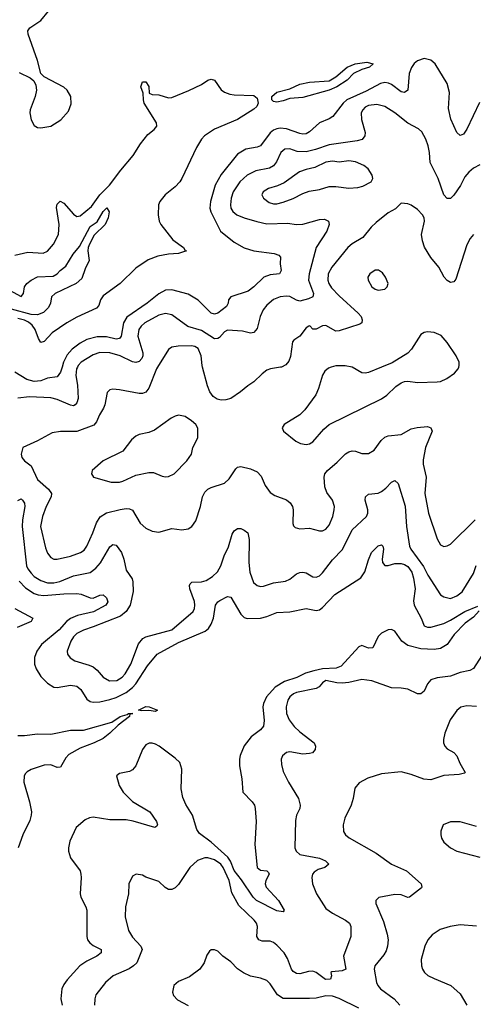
# Model space of a CAD drawing. Header units: inches. Extents: x 1173000 to 1307049, y 522583 to 678455.
# Tile 381 of 617: x 1282740 to 1285510, y 566116 to 572119. Entities that reach past the tile are written whole.
import ezdxf

# ---------------------------------------------------------------- set-up
doc = ezdxf.new("R2010")
doc.units = ezdxf.units.IN
doc.header["$MEASUREMENT"] = 0
doc.layers.add('B2586', color=7, linetype='Continuous')
doc.layers.add('B2587', color=7, linetype='Continuous')

msp = doc.modelspace()

# ---------------------------------------------------------------- linework, layer by layer
at = {"layer": 'B2586', "color": 5}
for points, elevation in [([(1282999.4, 570000), (1282990, 569969.8), (1282970, 569941.5), (1282910, 569933.2), (1282870, 569917.8), (1282830, 569913.2), (1282784.8, 569924.8), (1282710, 569969.8)], 820), ([(1283093.2, 570000), (1283087.9, 569990), (1283082.7, 569950), (1283092.9, 569890), (1283096.6, 569810), (1283090, 569782.9), (1283078.4, 569770), (1283070, 569765.3), (1283050, 569768.9), (1282970, 569802.5), (1282930, 569814.3), (1282800.2, 569819.8), (1282728.6, 569811.4)], 840), ([(1283581.3, 570000), (1283575, 569990), (1283530, 569872.6), (1283510, 569847), (1283490, 569839.8), (1283470, 569839), (1283350, 569863.1), (1283310, 569866), (1283290, 569862), (1283274.9, 569845.1), (1283260.7, 569770), (1283252.3, 569750), (1283228.1, 569710), (1283210, 569667), (1283193.2, 569646.8), (1283090, 569608.1), (1282990, 569608.7), (1282939.2, 569600.8), (1282848.7, 569551.3), (1282760.7, 569510), (1282750.6, 569470), (1282753.4, 569450), (1282770.5, 569430), (1282810, 569398.9), (1282850, 569315.3), (1282917, 569257), (1282934.3, 569230), (1282933.7, 569210), (1282901.5, 569150), (1282879.5, 569090), (1282868.1, 569030), (1282898, 568898), (1282910, 568866), (1282930, 568840.3), (1282950, 568828.9), (1282969, 568829), (1283050, 568847.9), (1283112.8, 568870), (1283134.5, 568885.5), (1283150, 568908.8), (1283187.3, 568990), (1283209.3, 569050.7), (1283232.8, 569087.2), (1283270, 569111.8), (1283353, 569133), (1283390, 569138), (1283410, 569136.2), (1283428.4, 569128.4), (1283475.3, 569050), (1283510, 569018.9), (1283550, 568999.6), (1283590, 568995.3), (1283670, 569016.5), (1283730, 569008.5), (1283770, 569014.9), (1283791.8, 569030), (1283815.9, 569064.1), (1283844.5, 569150), (1283857.6, 569210), (1283870, 569237.6), (1283890, 569256.5), (1283910, 569266), (1283990, 569292.2), (1284019.6, 569320.4), (1284059.5, 569380.5), (1284070, 569390.4), (1284090, 569394), (1284150, 569380.8), (1284190, 569363.1), (1284215.6, 569335.6), (1284239, 569279), (1284270, 569236.9), (1284298.5, 569218.5), (1284370, 569191.8), (1284392.4, 569172.4), (1284405.7, 569150), (1284410.4, 569130), (1284408.3, 569048.3), (1284413, 569033), (1284423.1, 569023.1), (1284450, 569014.9), (1284510, 569018.9), (1284570, 569003.1), (1284590, 569003.1), (1284610, 569012.4), (1284630, 569037.1), (1284652.8, 569090), (1284661, 569130), (1284661.7, 569150), (1284651.1, 569190), (1284616.5, 569236.5), (1284603.8, 569270), (1284600.3, 569330), (1284604.2, 569350), (1284619.7, 569370), (1284679.6, 569420.4), (1284730, 569472), (1284750, 569484.2), (1284770.3, 569490.3), (1284790, 569488.8), (1284830, 569474.9), (1284870, 569474.9), (1284904.8, 569495.2), (1284946.8, 569553.2), (1284970, 569574.6), (1284990, 569581.7), (1285069.7, 569590.3), (1285130, 569624.9), (1285167.4, 569632.6), (1285230, 569639.3), (1285250, 569630.6), (1285258.4, 569610), (1285217.6, 569510), (1285203.7, 569436.3), (1285204.2, 569410), (1285221.1, 569330), (1285213.8, 569230), (1285236.9, 569110), (1285290, 568954.8), (1285310, 568916.3), (1285330, 568906.7), (1285350, 568910.4), (1285370, 568921.3), (1285521.7, 569070)], 860), ([(1284332.2, 570000), (1284271, 569991), (1284250, 569981.4), (1284220, 569960), (1284170, 569911.1), (1284132.7, 569887.3), (1284088, 569850), (1284030, 569809.6), (1283999.7, 569800.3), (1283970, 569799), (1283945.3, 569805.3), (1283922.2, 569822.2), (1283902, 569850), (1283887, 569887), (1283857.4, 570000)], 860), ([(1284641.8, 570000), (1284625, 569995), (1284603.8, 569976.2), (1284590, 569952.3), (1284564.4, 569870), (1284547.5, 569832.5), (1284480.5, 569739.5), (1284450, 569709.6), (1284354.8, 569650), (1284342.8, 569630), (1284350.8, 569610), (1284427.3, 569550), (1284454.7, 569534.7), (1284490, 569528.8), (1284510, 569532.2), (1284530, 569544.6), (1284597, 569623), (1284629.9, 569650.1), (1284950, 569807.9), (1284982.4, 569830), (1285037.6, 569882.4), (1285070, 569905.3), (1285090, 569913.7), (1285110, 569914.9), (1285170, 569907.4), (1285290, 569910.2), (1285310, 569913.1), (1285348.8, 569931.2), (1285395.2, 569964.8), (1285417.6, 569990), (1285420.9, 570000)], 880), ([(1284950.2, 570000), (1284870, 569967.1), (1284850, 569963.1), (1284830, 569965.4), (1284770.8, 570000)], 880), ([(1282730, 569188.4), (1282750, 569197.1), (1282757.1, 569190), (1282770, 569170.7), (1282771.7, 569151.7), (1282758, 569070), (1282756.6, 569030), (1282782.2, 568790), (1282790.1, 568770), (1282810, 568744.1), (1282830, 568724.8), (1282870, 568699.1), (1282910, 568686.1), (1282950, 568685.2), (1282985.8, 568694.2), (1283070, 568727.7), (1283170, 568748.7), (1283205.8, 568774.2), (1283233.1, 568806.9), (1283290, 568905.3), (1283310, 568920.3), (1283330, 568915.6), (1283361.4, 568870), (1283375.4, 568830), (1283390, 568762), (1283427.4, 568710), (1283432.3, 568692.3), (1283433.7, 568633.7), (1283415, 568550), (1283390.1, 568509.9), (1283356.9, 568483.1), (1283190, 568417.1), (1283130, 568398), (1283090, 568376.8), (1283070, 568356.8), (1283053.2, 568330), (1283030.3, 568270), (1283031.8, 568250), (1283047.8, 568227.8), (1283078, 568210), (1283164.7, 568184.7), (1283190, 568172.9), (1283213.4, 568153.4), (1283250.1, 568110.1), (1283288.3, 568088.3), (1283334.3, 568090), (1283367.1, 568110), (1283385.2, 568130), (1283419.9, 568190), (1283466.5, 568313.5), (1283492.9, 568347.1), (1283510, 568355.8), (1283670, 568400.1), (1283798.7, 568510), (1283808.8, 568530), (1283810.6, 568550), (1283807.4, 568572.6), (1283778.4, 568650), (1283776.4, 568670), (1283780.7, 568679.3), (1283790.9, 568689.1), (1283850, 568692.4), (1283879.9, 568700.1), (1283916.7, 568723.3), (1283947.9, 568752.1), (1283969, 568790), (1283988, 568850), (1284015.6, 568904.4), (1284038.7, 568981.3), (1284050, 569003), (1284070, 569016.3), (1284090, 569016.3), (1284110, 569007.7), (1284132.4, 568990), (1284140.9, 568950), (1284139.2, 568810), (1284146.4, 568750), (1284168.5, 568688.5), (1284190, 568668.7), (1284210, 568662.6), (1284230, 568664.6), (1284290, 568685.5), (1284363.5, 568696.5), (1284390, 568708.8), (1284430, 568739.5), (1284450, 568748.7), (1284470, 568750.4), (1284490, 568745.7), (1284530, 568722.6), (1284550, 568721.1), (1284570, 568728.9), (1284590, 568747.4), (1284650, 568825.5), (1284710.9, 568889.1), (1284770, 569009.1), (1284858.5, 569090), (1284866.6, 569110), (1284866, 569130), (1284849.8, 569190), (1284852.6, 569210), (1284870, 569225.3), (1284930, 569233), (1284950, 569242.8), (1284976.7, 569263.3), (1285010, 569299.6), (1285030, 569308.9), (1285051.7, 569291.7), (1285093, 569153), (1285102.7, 569030), (1285120.9, 568910), (1285127.6, 568890), (1285205.7, 568785.7), (1285233.2, 568733.2), (1285310, 568611.8), (1285330, 568600.8), (1285370, 568590.3), (1285410, 568605.6), (1285440.9, 568630), (1285510, 568742), (1285527.9, 568792.1)], 840), ([(1282736.5, 568696.5), (1282775.6, 568655.6), (1282830, 568620.8), (1282852.8, 568612.8), (1282888.7, 568608.8), (1283010, 568618.8), (1283090, 568620.3), (1283115.6, 568615.6), (1283170, 568594.5), (1283190, 568593), (1283230, 568610.2), (1283250, 568611.5), (1283270, 568593.4), (1283278.8, 568570), (1283267.1, 568550), (1283191.9, 568508.1), (1283094.4, 568485.6), (1283050, 568469), (1283026, 568450), (1282981.2, 568398.8), (1282872.9, 568310), (1282844.3, 568270), (1282830.2, 568230), (1282832, 568190), (1282842, 568162), (1282870, 568113.7), (1282910, 568073.1), (1282950, 568050.3), (1282970, 568047.2), (1283050, 568062.3), (1283090, 568056.6), (1283114.6, 568034.6), (1283150, 567975.8), (1283170, 567963), (1283190, 567958.8), (1283230, 567959.8), (1283290, 567973.5), (1283330, 567987.1), (1283390, 568017.8), (1283430, 568048.2), (1283449.9, 568070), (1283521.1, 568178.9), (1283580.3, 568250), (1283710, 568321), (1283873.8, 568390), (1283892.8, 568407.2), (1283910, 568434), (1283924.1, 568470), (1283936.2, 568550), (1283949.7, 568570), (1283962.8, 568577.2), (1284010, 568602), (1284030, 568598.7), (1284090, 568494.4), (1284110, 568474), (1284130, 568467.6), (1284210, 568470.2), (1284250, 568479.7), (1284310, 568505.2), (1284390, 568509.2), (1284490, 568529.2), (1284550, 568517.8), (1284570, 568522), (1284590, 568535.8), (1284665.2, 568614.8), (1284824.1, 568715.9), (1284847.4, 568752.6), (1284870, 568826), (1284889.2, 568870.8), (1284930, 568912), (1284950, 568918), (1284957.1, 568910), (1284962.6, 568890), (1284953.9, 568830), (1284956.3, 568810), (1284970, 568791.1), (1284990, 568790.7), (1285030, 568803.2), (1285070, 568802.9), (1285090, 568797.4), (1285110, 568784.5), (1285134.9, 568750), (1285145, 568715), (1285154, 568650), (1285144.4, 568575.6), (1285148, 568550), (1285191.4, 568470), (1285210, 568424.2), (1285230, 568416.1), (1285250, 568415.2), (1285330, 568438.4), (1285370, 568457.4), (1285457.2, 568510), (1285537.6, 568542.4)], 820), ([(1282710, 568529.7), (1282821.4, 568470), (1282811.3, 568450), (1282725.7, 568414.3)], 780), ([(1285545.3, 568514.7), (1285510, 568477), (1285460.2, 568439.8), (1285393.2, 568370), (1285349.6, 568310.4), (1285310, 568284.7), (1285270, 568279.1), (1285190, 568283.7), (1285110, 568303.9), (1285073.7, 568330), (1285030, 568391.7), (1285010, 568400.3), (1284990, 568399.3), (1284950, 568378.8), (1284930, 568358.5), (1284897.1, 568290), (1284870, 568287.9), (1284830, 568304.4), (1284810, 568296.1), (1284702.9, 568177.1), (1284673.6, 568166.4), (1284590, 568160.4), (1284537.3, 568150), (1284485.5, 568134.5), (1284431.9, 568108.1), (1284356.3, 568083.7), (1284300.5, 568050), (1284246.4, 567990), (1284228.7, 567950), (1284225.1, 567930), (1284233, 567847), (1284228.8, 567811.2), (1284210.7, 567790), (1284153, 567747), (1284110, 567692.7), (1284086.4, 567633.6), (1284081.7, 567610), (1284082.3, 567570), (1284096.5, 567490), (1284103.8, 567410), (1284160.4, 567350), (1284173.1, 567330), (1284178.3, 567310), (1284184.9, 567230), (1284176.5, 567090), (1284190.2, 566950.2), (1284210, 566934), (1284249.1, 566929.1), (1284259.1, 566919.1), (1284263.2, 566910), (1284243.5, 566870), (1284239.6, 566850), (1284246, 566830), (1284321.2, 566750), (1284354.9, 566690), (1284350, 566679), (1284310, 566685.4), (1284185.6, 566750), (1284165.4, 566770), (1284095.5, 566875.5), (1284050, 566932.3), (1284027.9, 566987.9), (1284012.3, 567012.3), (1283910, 567105), (1283838.3, 567158.3), (1283822.6, 567182.6), (1283796.5, 567270), (1283755.1, 567335.1), (1283736.6, 567376.6), (1283726.8, 567430), (1283731.2, 567550), (1283717.8, 567590), (1283690, 567617.1), (1283592.7, 567690), (1283570, 567702.1), (1283550, 567708.6), (1283531.5, 567708.5), (1283510, 567697.3), (1283489.4, 567670), (1283449.4, 567570.6), (1283430, 567546), (1283410, 567535.4), (1283350, 567523.7), (1283330.8, 567509.2), (1283347.2, 567450), (1283371.5, 567410), (1283430, 567352), (1283535.3, 567290), (1283576.5, 567230), (1283582, 567210), (1283578.4, 567201.6), (1283566.4, 567193.6), (1283433.3, 567233.3), (1283390, 567241.6), (1283290, 567239.9), (1283190, 567256.2), (1283167.3, 567252.7), (1283140, 567240), (1283085.7, 567194.3), (1283046.9, 567110), (1283037.8, 567070), (1283037.8, 567050), (1283050.3, 567010), (1283109, 566930), (1283114.7, 566910), (1283116.9, 566890), (1283108.9, 566790), (1283113.4, 566770), (1283145.3, 566710), (1283150.2, 566690), (1283150.3, 566530), (1283154.9, 566510), (1283168.8, 566490), (1283190, 566473.8), (1283238.4, 566450), (1283238, 566430), (1283212.2, 566410), (1283150, 566379.4), (1283107.9, 566350), (1283030, 566266), (1283010, 566238), (1282998.4, 566210), (1282991.6, 566150), (1283000.9, 566110)], 820), ([(1285681.5, 568430), (1285510, 568164.2), (1285489.2, 568150.8), (1285430, 568138.7), (1285370, 568117.2), (1285290, 568107.4), (1285250, 568094.3), (1285230.3, 568070), (1285210, 568026), (1285190, 568009.3), (1285170, 568009.4), (1285110, 568038.3), (1285070, 568044.4), (1285010, 568046), (1284890, 568087.2), (1284830, 568095.5), (1284750, 568078.6), (1284710, 568074.9), (1284676.8, 568076.8), (1284610, 568089.7), (1284590, 568076.3), (1284568.1, 568051.9), (1284550, 568041.5), (1284430, 568017.4), (1284411.2, 568008.8), (1284389.3, 567990), (1284377.7, 567970), (1284367, 567930), (1284370.2, 567890), (1284386, 567850), (1284415.9, 567810), (1284450, 567777.5), (1284537.6, 567710), (1284547.2, 567690), (1284545.3, 567670), (1284527.3, 567650), (1284510, 567644.2), (1284470, 567641.4), (1284390, 567654.6), (1284370, 567651.8), (1284344.6, 567630), (1284337.4, 567610), (1284338, 567578), (1284350, 567534.8), (1284382.6, 567470), (1284442, 567370), (1284453, 567330), (1284450.5, 567310), (1284431.4, 567268.6), (1284423.9, 567236.1), (1284419.6, 567070), (1284427.6, 567050), (1284450.2, 567030.2), (1284570, 567006.3), (1284607.2, 566990), (1284628, 566970), (1284604, 566950), (1284562.1, 566937.9), (1284538.2, 566921.8), (1284529.1, 566910), (1284523.2, 566890), (1284528.1, 566850), (1284553.2, 566790), (1284610, 566700.8), (1284650, 566671.1), (1284730.5, 566630), (1284754.9, 566610), (1284762.4, 566590), (1284761.6, 566530), (1284718.2, 566410), (1284731.2, 566330), (1284710, 566319.9), (1284646, 566314), (1284640.5, 566310), (1284644, 566290), (1284638.9, 566270), (1284608.4, 566268.4), (1284550, 566309.9), (1284530, 566318), (1284503.2, 566316.8), (1284450, 566302.6), (1284430, 566304.7), (1284410, 566316.4), (1284399.8, 566330), (1284375.1, 566395.1), (1284356.1, 566430), (1284310, 566476.3), (1284290, 566492.5), (1284270, 566501), (1284221.7, 566501.7), (1284199.7, 566510), (1284188.9, 566530), (1284192.3, 566590), (1284186.4, 566610), (1284172.9, 566630), (1284079, 566719), (1284036.3, 566796.3), (1284018.5, 566870), (1283983.6, 566950), (1283969.2, 566970), (1283930, 566996.6), (1283890.2, 567009.8), (1283870.2, 567009.8), (1283826.2, 566993.8), (1283779.6, 566950), (1283710, 566846.3), (1283690, 566825.7), (1283670, 566816), (1283650, 566816), (1283628.2, 566828.2), (1283590, 566864), (1283511.1, 566891.1), (1283490, 566903.7), (1283450.9, 566909.1), (1283430, 566898), (1283406, 566850), (1283405.3, 566790), (1283386, 566710), (1283383.8, 566650), (1283405.4, 566565.4), (1283430, 566526), (1283479.5, 566470), (1283488.2, 566450), (1283455.8, 566370), (1283436.4, 566350), (1283408.5, 566331.5), (1283312.2, 566290), (1283264.6, 566250), (1283206.3, 566173.7), (1283198.7, 566150), (1283198, 566110)], 840), ([(1282730, 567755.5), (1282770, 567754), (1282850, 567765.1), (1282930, 567763.3), (1283050, 567788.1), (1283130, 567788.4), (1283303.6, 567836.4), (1283354.2, 567870), (1283397, 567883), (1283404.5, 567890), (1283430.6, 567890), (1283413.8, 567886.2), (1283410.2, 567870), (1283342.1, 567817.9), (1283291.6, 567768.4), (1283250, 567736.6), (1283194.6, 567710), (1283110, 567678), (1283041.4, 567638.6), (1283021.6, 567618.4), (1282990, 567562), (1282970, 567559.8), (1282930, 567575.9), (1282890, 567575), (1282810, 567546.9), (1282786.2, 567533.8), (1282776.8, 567523.2), (1282768.7, 567510), (1282766.5, 567470), (1282799.7, 567350), (1282811.8, 567290), (1282811, 567270), (1282802.7, 567237.3), (1282759.8, 567150), (1282730.9, 567070)], 780), ([(1285530, 567930.8), (1285470, 567936.1), (1285432.7, 567927.3), (1285410, 567908.2), (1285369.2, 567850), (1285336.9, 567770), (1285327.9, 567730), (1285328.1, 567710), (1285335.8, 567690), (1285350, 567674), (1285390.7, 567650.7), (1285410.1, 567630.1), (1285426.6, 567586.6), (1285461, 567530), (1285455.2, 567524.8), (1285423.1, 567516.9), (1285330, 567512), (1285250, 567485.3), (1285208.2, 567488.2), (1285130, 567517.6), (1285070, 567532.6), (1284950, 567522), (1284865.3, 567494.7), (1284813.9, 567466.1), (1284786.5, 567433.5), (1284775.8, 567370), (1284763.6, 567330), (1284725.3, 567250), (1284716, 567210), (1284718.4, 567170), (1284730.4, 567150), (1284751.2, 567131.2), (1284917.4, 567037.4), (1285010.5, 566970), (1285103, 566930), (1285191.3, 566850), (1285196, 566830), (1285193.2, 566826.8), (1285121, 566770), (1285110, 566766.9), (1285070, 566783.1), (1285030, 566786), (1284932.5, 566767.5), (1284914, 566750), (1284914.9, 566730), (1284961, 566621), (1284984.7, 566544.7), (1284990.1, 566510), (1284986.6, 566470), (1284977.6, 566442.4), (1284962.7, 566417.3), (1284907.8, 566350), (1284903.6, 566330), (1284919.5, 566250), (1284926.7, 566230), (1284942.4, 566210), (1285026, 566150), (1285061.5, 566110)], 860), ([(1285530, 567199.5), (1285430, 567229.5), (1285370, 567229.4), (1285326.8, 567210), (1285310.9, 567170.9), (1285310.6, 567150), (1285315.5, 567130), (1285330, 567105.5), (1285370, 567070.4), (1285410, 567048.8), (1285550, 567012.4)], 880), ([(1285530, 566593.5), (1285430, 566600.5), (1285369, 566591), (1285308, 566572), (1285259.6, 566540.4), (1285232.2, 566510), (1285213.7, 566470), (1285192, 566390), (1285193.7, 566350), (1285199.5, 566330), (1285212.7, 566310), (1285232.7, 566292.7), (1285270, 566273.7), (1285373.4, 566230), (1285430, 566179.1), (1285470.6, 566110)], 880), ([(1284810, 566091.7), (1284690, 566150.8), (1284650, 566166), (1284610, 566168.3), (1284550, 566153.1), (1284510, 566150.7), (1284350, 566151.1), (1284313.6, 566173.6), (1284270, 566240.7), (1284250, 566260.7), (1284210, 566275.8), (1284150, 566287.1), (1284107.8, 566307.8), (1284070, 566331.5), (1284030, 566375.1), (1283981.2, 566410), (1283950, 566439.3), (1283930, 566449), (1283910, 566449), (1283898.8, 566441.2), (1283883.4, 566416.6), (1283867.7, 566370), (1283840.7, 566330), (1283776.9, 566283.1), (1283710, 566256.2), (1283681.6, 566230), (1283672.7, 566190), (1283679.1, 566170), (1283704.4, 566144.4), (1283770, 566108.5)], 860)]:
    msp.add_lwpolyline(points, dxfattribs=dict(at, elevation=elevation))
for points, elevation in [([(1283710, 569707.8), (1283690, 569701.3), (1283665.5, 569690), (1283563, 569617), (1283530, 569601.7), (1283470, 569589.7), (1283450, 569580.4), (1283423.1, 569556.9), (1283371.3, 569488.7), (1283250.3, 569429.7), (1283182.8, 569370), (1283178.8, 569350), (1283192, 569330), (1283299, 569299), (1283350, 569299.7), (1283370, 569305.2), (1283450, 569342), (1283530, 569357.8), (1283558.5, 569358.5), (1283610, 569335.8), (1283630, 569332.2), (1283650, 569334), (1283683.7, 569350), (1283762, 569430), (1283789.5, 569470), (1283797.6, 569510), (1283827.3, 569570), (1283827.5, 569627.5), (1283815.1, 569650), (1283790, 569674), (1283750, 569699.6)], 880), ([(1283570, 567901.6), (1283530, 567906.5), (1283484.7, 567904.7), (1283466, 567910), (1283511.7, 567931.7), (1283531.3, 567930), (1283582, 567910)], 780)]:
    msp.add_lwpolyline(points, close=True, dxfattribs=dict(at, elevation=elevation))
at = {"layer": 'B2587', "color": 5}
for points, elevation in [([(1282737, 571797), (1282804.8, 571764.8), (1282826.7, 571746.7), (1282839, 571719), (1282842.6, 571690), (1282835.6, 571650), (1282804.6, 571570), (1282803, 571550), (1282810, 571507.3), (1282830, 571472.7), (1282850, 571461.1), (1282870, 571458.9), (1282930, 571469.1), (1282991.6, 571508.4), (1283038.5, 571561.5), (1283054.2, 571605.8), (1283052.6, 571650), (1283030, 571689.5), (1283010, 571706.3), (1282889.7, 571769.7), (1282869.2, 571790), (1282849.5, 571870.5), (1282791.8, 572030), (1282790, 572051), (1282802.7, 572070), (1282870, 572113.4), (1282915.6, 572170)], 820), ([(1285546.7, 571613.3), (1285470, 571451.6), (1285450, 571420.7), (1285430, 571413.6), (1285410, 571431.8), (1285372.6, 571512.6), (1285357.9, 571577.9), (1285364.3, 571675.7), (1285350, 571729.7), (1285277.5, 571850), (1285250, 571872.5), (1285210, 571882.1), (1285170, 571868.7), (1285149.1, 571850.9), (1285132.1, 571827.9), (1285118.4, 571790), (1285110.1, 571689.9), (1285090, 571674.5), (1285070, 571679.8), (1285010, 571723.6), (1284991.8, 571731.8), (1284970, 571735.4), (1284943.6, 571730), (1284856.4, 571683.6), (1284737.3, 571630), (1284714.4, 571610), (1284652.5, 571527.5), (1284630, 571513.8), (1284570, 571489.8), (1284510, 571435.4), (1284490, 571423.7), (1284470, 571420.5), (1284450, 571424.2), (1284370, 571454), (1284330, 571456.6), (1284310, 571452.6), (1284290, 571444.5), (1284270, 571428.2), (1284210, 571349.8), (1284190, 571340.8), (1284121.3, 571330), (1284070, 571298.8), (1283970, 571175.5), (1283934.6, 571110), (1283905.5, 571010), (1283902.4, 570970), (1283907.3, 570947.3), (1283966.3, 570830), (1284050, 570762.9), (1284110, 570728.3), (1284170, 570709.3), (1284293.7, 570693.7), (1284322.5, 570682.5), (1284331.8, 570670), (1284331.1, 570630), (1284336.8, 570590), (1284327.7, 570570), (1284270, 570563.2), (1284231.2, 570548.8), (1284170.6, 570489.4), (1284135.7, 570464.3), (1284028.7, 570430), (1284015.3, 570410), (1284013.8, 570390), (1284002.3, 570370), (1283950, 570329.8), (1283930, 570323.2), (1283909.4, 570329.4), (1283830, 570408.9), (1283770, 570445.3), (1283670, 570471.1), (1283630, 570469.9), (1283590, 570447.8), (1283518.5, 570390), (1283395.5, 570304.5), (1283373.8, 570270), (1283359.3, 570190), (1283350, 570174.8), (1283330, 570170.9), (1283270, 570185.6), (1283214, 570186), (1283151.2, 570168.8), (1283110, 570146.7), (1283060.4, 570110), (1283030, 570075), (1283009, 570031), (1282999.4, 570000)], 820), ([(1282710, 570682.2), (1282790, 570700.7), (1282884.2, 570695.8), (1282910, 570707.7), (1282947.2, 570750), (1282977.6, 570810), (1282982.1, 570870), (1282966.2, 570973.8), (1282970, 570994.8), (1282988.1, 571011.9), (1283010, 571000.9), (1283070, 570933.4), (1283090, 570919.8), (1283110, 570922.8), (1283179.7, 570980.3), (1283228.9, 571050), (1283289.3, 571110), (1283358.7, 571201.3), (1283433.7, 571290), (1283479, 571361), (1283522.2, 571417.8), (1283562.4, 571450), (1283578, 571470), (1283574.8, 571490), (1283501.2, 571610), (1283495.6, 571630), (1283495.1, 571670), (1283481, 571710), (1283490, 571739.1), (1283510, 571740.4), (1283530, 571710.5), (1283530.6, 571670), (1283550, 571662), (1283590, 571661.2), (1283650, 571641.6), (1283670, 571644.6), (1283773.8, 571686.2), (1283850, 571724.4), (1283890, 571750.5), (1283910, 571755.5), (1283930, 571750.5), (1283971.4, 571691.4), (1283990, 571677.7), (1284024.2, 571664.2), (1284050, 571659.8), (1284170, 571655.8), (1284190, 571640.2), (1284195.6, 571610), (1284187.6, 571590), (1284170, 571572.8), (1284070, 571510.5), (1283929.7, 571450.3), (1283868.9, 571411.1), (1283850, 571389.8), (1283819.7, 571340.3), (1283730.9, 571150), (1283717.6, 571130), (1283690, 571099), (1283628.8, 571050), (1283596.1, 571010), (1283588.2, 570990), (1283585.3, 570930), (1283591.5, 570890), (1283601.7, 570870), (1283675.9, 570775.9), (1283741.3, 570730), (1283751.8, 570711.8), (1283758, 570710), (1283710, 570693.1), (1283650, 570689.9), (1283583.1, 570676.9), (1283524.8, 570655.2), (1283450, 570603.5), (1283353.7, 570510), (1283250, 570434.9), (1283234.6, 570410), (1283223.3, 570376.7), (1283210, 570360.3), (1283090, 570305.2), (1283028.5, 570271.5), (1282939, 570210), (1282890, 570156), (1282870, 570149.8), (1282855.3, 570175.3), (1282834.5, 570230), (1282815.8, 570255.8), (1282794, 570274), (1282770, 570287.5), (1282730, 570297.6)], 780), ([(1285550, 571233.3), (1285510, 571213.3), (1285482.4, 571190), (1285458.9, 571161.1), (1285432, 571108), (1285390, 571049.6), (1285370, 571029.6), (1285350, 571029.6), (1285329.8, 571050), (1285295.4, 571150), (1285247.3, 571247.3), (1285243.1, 571310), (1285235.1, 571350), (1285219.7, 571390), (1285194.9, 571434.9), (1285174.3, 571454.3), (1285110, 571488), (1285030, 571550.6), (1284970, 571589.8), (1284921.3, 571601.3), (1284870, 571596), (1284850, 571586.2), (1284834.7, 571570), (1284826.2, 571550), (1284827.8, 571510), (1284849.3, 571430), (1284848, 571410), (1284831.4, 571388.6), (1284800.3, 571379.7), (1284630, 571355), (1284546.3, 571326.3), (1284490, 571312.4), (1284434.6, 571314.6), (1284390, 571332.2), (1284359.1, 571330), (1284335.8, 571310), (1284308.6, 571251.4), (1284290, 571228.2), (1284265.8, 571214.2), (1284182.6, 571197.4), (1284130.1, 571169.9), (1284085.2, 571130), (1284044.8, 571070), (1284031, 571030), (1284026.8, 570990), (1284030.2, 570970), (1284042.4, 570950), (1284066.3, 570930), (1284110, 570910.9), (1284187.4, 570887.4), (1284250, 570875.1), (1284378, 570878), (1284429.1, 570869.1), (1284470, 570872.6), (1284570, 570900.7), (1284602.3, 570902.3), (1284626, 570890), (1284630.3, 570870.3), (1284614.7, 570830), (1284551.2, 570730), (1284506.8, 570570), (1284503.5, 570530), (1284533.9, 570450), (1284530.2, 570430), (1284503.8, 570416.2), (1284450, 570403.2), (1284430, 570409), (1284390, 570430.7), (1284370, 570434.1), (1284330, 570429.9), (1284290, 570412.9), (1284250, 570377.8), (1284227.5, 570350), (1284207.7, 570310), (1284190, 570237), (1284170, 570211.1), (1284150, 570207.6), (1284100.2, 570220.2), (1284010, 570225.2), (1283990, 570215.2), (1283959.6, 570180.4), (1283950, 570175.2), (1283930, 570173.8), (1283850, 570224.1), (1283767.7, 570247.7), (1283670, 570320.2), (1283630, 570328.1), (1283590, 570317.5), (1283504.3, 570270), (1283482.2, 570250), (1283468.6, 570230), (1283462.3, 570190), (1283492.7, 570087.3), (1283492.8, 570070), (1283486.7, 570053.3), (1283470, 570035.4), (1283450, 570029.8), (1283430, 570032.7), (1283354.3, 570070), (1283290, 570088.7), (1283230.1, 570089.9), (1283190, 570075.2), (1283116.5, 570030), (1283098.4, 570010), (1283093.2, 570000)], 840), ([(1282630, 570495.8), (1282750, 570430.5), (1282763, 570450), (1282771, 570490), (1282784.7, 570510), (1282810, 570531.3), (1282850, 570551.2), (1282944.2, 570555.8), (1282969.7, 570570.3), (1282987, 570590), (1283023.1, 570616.9), (1283066.5, 570690), (1283104.9, 570735.1), (1283170, 570857), (1283212.7, 570887.3), (1283250, 570948.5), (1283272.7, 570972.7), (1283286.3, 570946.3), (1283281.1, 570910), (1283262.4, 570870), (1283194.9, 570805.1), (1283165.8, 570750), (1283158, 570730), (1283156.5, 570710), (1283165.7, 570650), (1283140.6, 570599.4), (1283119.8, 570540.2), (1283086, 570510), (1282956.5, 570450), (1282935.6, 570430), (1282928.2, 570390), (1282916.4, 570363.6), (1282885.7, 570334.3), (1282850, 570318.9), (1282810, 570321.5), (1282690, 570353.3)], 760), ([(1285510.3, 570810), (1285490, 570784.2), (1285470, 570746.6), (1285402.3, 570537.7), (1285390, 570520.9), (1285370, 570517), (1285350, 570529.5), (1285331.8, 570550), (1285299.7, 570610), (1285250, 570669.6), (1285211.5, 570731.5), (1285198.8, 570770), (1285192.7, 570810), (1285210.9, 570890), (1285209.7, 570910), (1285200.5, 570930), (1285170, 570962.4), (1285130, 570987), (1285110, 570995.6), (1285070, 570999.5), (1285034.9, 570965.1), (1284990, 570940.5), (1284917.5, 570882.5), (1284887.1, 570852.9), (1284835.3, 570790), (1284770, 570751.7), (1284743.2, 570730), (1284645.9, 570610), (1284623.6, 570570), (1284622.2, 570530), (1284628.8, 570510), (1284645, 570485), (1284690, 570434.5), (1284807.8, 570330), (1284824.4, 570310), (1284831.7, 570288.3), (1284828.8, 570271.2), (1284817.4, 570262.6), (1284690, 570221.2), (1284670, 570220.8), (1284610, 570254), (1284590, 570252.7), (1284550, 570231.8), (1284530, 570232.8), (1284511.8, 570251.8), (1284504.9, 570250), (1284490, 570240.9), (1284451, 570189), (1284414.8, 570165.2), (1284405.8, 570154.2), (1284394.1, 570065.9), (1284383.2, 570036.8), (1284365.4, 570014.6), (1284339, 570001), (1284332.2, 570000)], 860), ([(1285420.9, 570000), (1285424.2, 570010), (1285423, 570030), (1285406, 570070), (1285351.2, 570151.2), (1285312.9, 570192.9), (1285270, 570212.4), (1285230, 570216.2), (1285210, 570212.3), (1285190, 570199.3), (1285133.4, 570110), (1285110, 570086.3), (1285013.9, 570026.1), (1284950.2, 570000)], 880), ([(1283857.4, 570000), (1283854.8, 570010), (1283849, 570070), (1283830, 570114.5), (1283810, 570127.2), (1283790, 570130.8), (1283707.9, 570127.9), (1283670, 570121.4), (1283650, 570107.9), (1283581.3, 570000)], 860), ([(1284770.8, 570000), (1284770, 570000.5), (1284728.3, 570008.3), (1284670, 570008.3), (1284641.8, 570000)], 880)]:
    msp.add_lwpolyline(points, dxfattribs=dict(at, elevation=elevation))
for points, elevation in [([(1284310, 571614.9), (1284290, 571619), (1284279.6, 571630), (1284278.9, 571650), (1284310, 571676.3), (1284390, 571697.1), (1284450, 571725.9), (1284510, 571737.3), (1284630, 571746.7), (1284670, 571770.2), (1284739.1, 571830), (1284789.5, 571850), (1284860.3, 571860.3), (1284898, 571850), (1284876.5, 571830), (1284830, 571815.8), (1284779.3, 571790), (1284739.6, 571750), (1284677.5, 571710), (1284628.9, 571690), (1284470, 571644.3), (1284390, 571639.1), (1284350, 571623.4)], 780), ([(1284750, 571258.4), (1284690, 571249.8), (1284650, 571257), (1284610, 571251), (1284542.5, 571217.5), (1284490, 571206.4), (1284448.1, 571191.9), (1284355.7, 571124.3), (1284314, 571106), (1284260.4, 571090), (1284227.2, 571070), (1284219.5, 571050), (1284228.7, 571030), (1284263.7, 571003.7), (1284290, 570995.3), (1284310, 570995.3), (1284350, 571005.9), (1284410, 571027.7), (1284470, 571058.6), (1284507.5, 571072.5), (1284570, 571084.3), (1284630, 571102), (1284670, 571101.8), (1284750, 571091.6), (1284804, 571096), (1284836.1, 571103.9), (1284885.6, 571130), (1284896.3, 571150), (1284892.6, 571170), (1284868.3, 571210), (1284841.3, 571230), (1284790, 571251.9)], 860), ([(1284910, 570591.6), (1284877.3, 570570), (1284866, 570550), (1284868, 570530), (1284890, 570490.8), (1284910, 570476.3), (1284930, 570470.7), (1284970, 570476), (1284984, 570490), (1284989.2, 570510), (1284974.5, 570550), (1284955.6, 570575.6), (1284931.2, 570591.2)], 880)]:
    msp.add_lwpolyline(points, close=True, dxfattribs=dict(at, elevation=elevation))

doc.saveas('drawing.dxf')
